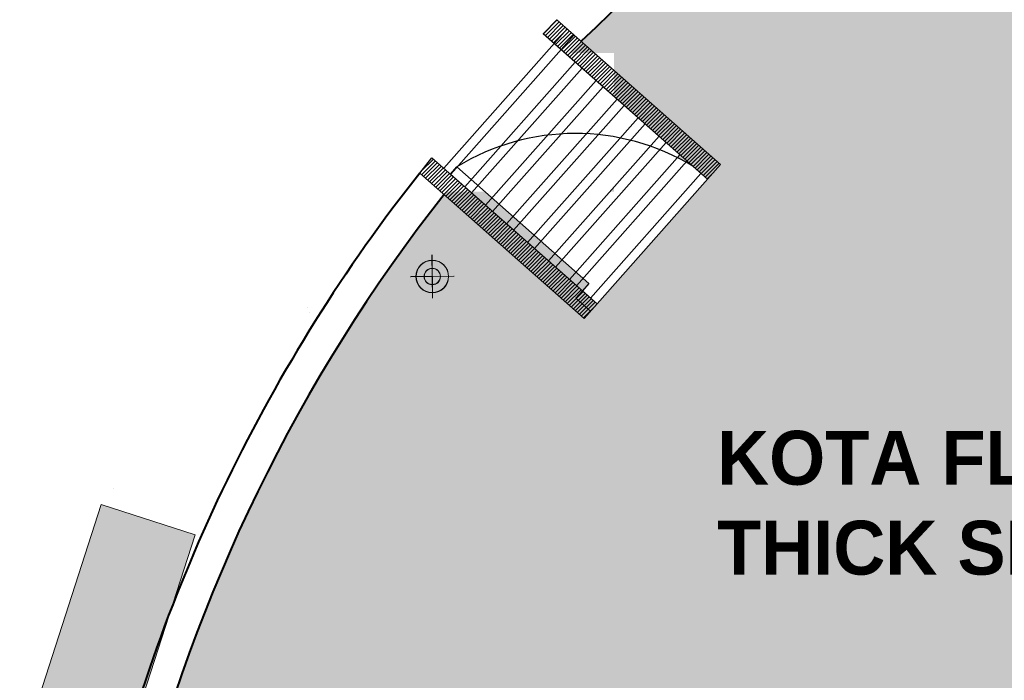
# Model space of a CAD drawing. Header units: millimetres. Extents: x 31882 to 271790, y -35693 to 24917.
# Tile 507 of 524: x 220678 to 225241, y 15765 to 18828. Entities that reach past the tile are written whole.
import ezdxf

# ---------------------------------------------------------------- set-up
doc = ezdxf.new("R2010")
doc.units = ezdxf.units.MM
doc.header["$MEASUREMENT"] = 0
for name, color, linetype, lineweight in [('A - TEXT', 7, 'Continuous', 13), ('A-WALL', 7, 'Continuous', 30), ('Furniture', 14, 'Continuous', 9), ('KIT TEXT.', 30, 'Continuous', 9), ('WALL', 7, 'Continuous', 40)]:
    doc.layers.add(name, color=color, linetype=linetype, lineweight=lineweight)
doc.layers.add('DIMENSIONS', color=7, linetype='Continuous', lineweight=25, true_color=0xcc0000)
doc.layers.add('DOOR', color=8, linetype='Continuous')
doc.layers.add('PLUMBING-DW-WW-PIPE', color=7, linetype='Continuous', true_color=0x007f7f)
doc.styles.add('CKD_Dimension Text', font='BOOKOS.TTF', dxfattribs={"height": 50})

# ---------------------------------------------------------------- blocks, each defined once
blk = doc.blocks.new('DR-FDP-WW')
at = {"layer": 'PLUMBING-DW-WW-PIPE', "lineweight": 0}
h = blk.add_hatch(color=256, dxfattribs=at)
h.dxf.hatch_style = 1
h.paths.add_polyline_path([(0, 0), (37.5, 0, 0.4142135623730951), (0, 37.5)])
h.paths.add_polyline_path([(0, 0), (-37.5, 0, 0.4142135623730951), (0, -37.5)])
for p, q in [((0, 100), (0, -100)), ((-100, 0), (100, 0))]:
    blk.add_line(p, q, dxfattribs=at)
for radius in [75, 37.5]:
    blk.add_circle((0, 0), radius, dxfattribs=at)

msp = doc.modelspace()

# ---------------------------------------------------------------- hatches: boundary and pattern name
at = {"ltscale": 0.25}
h = msp.add_hatch(dxfattribs=at)
h.set_pattern_fill('ANGLE', color=134, scale=300)
h.set_pattern_definition([(0, (0, 0), (0, 82.5), [60, -22.5]), (90, (0, 0), (-82.5, 5.051668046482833e-15), [60, -22.5])])
h.paths.add_polyline_path([(224253.2386210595, 19125.9212805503), (224253.2386210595, 19068.10202993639), (225158.2355871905, 19068.10202993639), (225158.2355871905, 19125.9212805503)])
edge = h.paths.add_edge_path()
edge.add_line((223529.643215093, 18962.854685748), (225019.9721618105, 18962.854685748))
edge.add_line((225019.9721618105, 18962.854685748), (225019.9721618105, 19063.40990420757))
edge.add_line((225019.9721618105, 19063.40990420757), (223643.4638734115, 19063.40990420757))
edge.add_arc((228634.8706753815, 13298.83135596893), 7625.254599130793, 130.8884833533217, 132.0296951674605)
edge = h.paths.add_edge_path()
edge.add_line((223285.427013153, 17570.47744294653), (223322.8236113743, 17537.34515561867))
edge.add_line((223322.8236113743, 17537.34515561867), (223834.940388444, 18115.37422934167))
edge.add_line((223834.940388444, 18115.37422934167), (223770.1669893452, 18172.76158735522))
edge.add_line((223770.1669893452, 18172.76158735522), (223765.2812372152, 18167.24701156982))
edge.add_line((223765.2812372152, 18167.24701156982), (223288.1734440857, 17628.73277404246))
edge.add_line((223288.1734440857, 17628.73277404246), (223315.5502595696, 17604.47771984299))
edge.add_line((223315.5502595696, 17604.47771984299), (223285.4256643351, 17570.47592052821))
edge = h.paths.add_edge_path()
edge.add_line((223643.3085860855, 18225.3220239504), (223191.0133025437, 17714.81380492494))
edge.add_line((223191.0133025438, 17714.81380492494), (223255.7867162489, 17657.4264633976))
edge.add_line((223255.7867162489, 17657.4264633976), (223725.9453046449, 18188.09709463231))
edge.add_arc((223252.3272715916, 17247.03476260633), 1053.523779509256, 63.28479316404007, 68.21543517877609)
edge = h.paths.add_edge_path()
edge.add_line((223725.9453046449, 18188.09709463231), (223255.7867162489, 17657.4264633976))
edge.add_line((223255.7867162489, 17657.4264633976), (223288.1734440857, 17628.73277404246))
edge.add_line((223288.1734440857, 17628.73277404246), (223765.2812372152, 18167.24701156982))
edge.add_arc((223252.3272715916, 17247.03476260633), 1053.523779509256, 60.86339065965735, 63.2847931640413)
edge = h.paths.add_edge_path()
edge.add_line((223322.8222625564, 17537.34363320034), (223353.4292629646, 17510.22673005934))
edge.add_line((223353.5618571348, 17510.1092555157), (223865.5613417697, 18088.24495553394))
edge.add_line((223865.5465457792, 18088.25805923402), (223834.940388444, 18115.37422934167))
edge.add_line((223834.940388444, 18115.37422934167), (223322.8236113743, 17537.34515561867))
edge = h.paths.add_edge_path()
edge.add_line((223431.755661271, 18182.28727984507), (223508.5215802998, 18268.93340248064))
edge.add_arc((223252.3272715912, 17247.03476260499), 1053.52377951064, 70.73652000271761, 75.92578707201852, ccw=False)
edge.add_line((223599.8982012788, 18241.57324996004), (223431.755661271, 18051.78982358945))
edge.add_line((223431.755661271, 18051.78982358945), (223431.755661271, 18182.28727984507))
h.paths.add_polyline_path([(223093.8531610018, 17800.89483580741), (223158.6265747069, 17743.50749428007), (223412.6794759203, 18030.25842637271), (223297.0625636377, 18030.25842637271)])
edge = h.paths.add_edge_path()
edge.add_arc((223252.3272715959, 17247.0347626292), 1053.523779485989, 78.61161106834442, 80.1940043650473, ccw=False)
edge.add_line((223460.3546896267, 18279.8159336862), (223431.755661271, 18247.53605024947))
edge.add_line((223431.755661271, 18247.53605024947), (223431.755661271, 18285.16664583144))
h.paths.add_polyline_path([(222996.6930194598, 17886.97586668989), (223061.4664331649, 17829.58852516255), (223239.2540700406, 18030.25842637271), (223123.637157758, 18030.25842637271)])
h.paths.add_polyline_path([(222899.5328779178, 17973.05689757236), (222964.3062916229, 17915.66955604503), (223065.8286641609, 18030.25842637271), (222950.2117518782, 18030.25842637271)])
h.paths.add_polyline_path([(222964.3062916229, 17915.66955604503), (222996.6930194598, 17886.97586668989), (223123.637157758, 18030.25842637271), (223065.8286641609, 18030.25842637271)])
edge = h.paths.add_edge_path()
edge.add_line((223431.755661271, 18247.53605024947), (223460.3546896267, 18279.8159336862))
edge.add_arc((223252.3272715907, 17247.0347626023), 1053.523779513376, 75.92578707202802, 78.61161106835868, ccw=False)
edge.add_line((223508.5215802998, 18268.93340248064), (223431.755661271, 18182.28727984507))
edge.add_line((223431.755661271, 18182.28727984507), (223431.755661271, 18247.53605024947))
h.paths.add_polyline_path([(223061.4664331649, 17829.58852516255), (223093.8531610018, 17800.89483580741), (223297.0625636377, 18030.25842637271), (223239.2540700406, 18030.25842637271)])
edge = h.paths.add_edge_path()
edge.add_line((223599.8982012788, 18241.57324996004), (223158.6265747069, 17743.50749428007))
edge.add_line((223158.6265747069, 17743.50749428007), (223191.0133025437, 17714.81380492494))
edge.add_line((223191.0133025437, 17714.81380492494), (223643.3085860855, 18225.3220239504))
edge.add_arc((223252.3272715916, 17247.03476260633), 1053.523779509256, 68.21543517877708, 70.7365200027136)
h.paths.add_polyline_path([(222867.1461500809, 18001.7505869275), (222899.5328779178, 17973.05689757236), (222950.2117518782, 18030.25842637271), (222892.4032582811, 18030.25842637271)])
h.paths.add_polyline_path([(222867.1461500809, 18001.7505869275), (222892.4032582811, 18030.25842637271), (222834.969192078, 18030.25842637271)])
h.paths.add_polyline_path([(223446.299909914, 18459.69845178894), (223431.755661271, 18472.58423539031), (223431.755661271, 18443.28227690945)])
h.paths.add_polyline_path([(223478.6866304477, 18431.00475419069), (223446.299909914, 18459.69845178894), (223431.755661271, 18443.28227690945), (223431.755661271, 18378.03350650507)])
edge = h.paths.add_edge_path()
edge.add_line((223460.3546896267, 18279.8159336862), (223543.4600295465, 18373.61739617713))
edge.add_line((223543.4600295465, 18373.61739617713), (223478.6866304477, 18431.00475419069))
edge.add_line((223478.6866304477, 18431.00475419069), (223431.755661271, 18378.03350650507))
edge.add_line((223431.755661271, 18378.03350650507), (223431.755661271, 18285.16664583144))
edge.add_arc((223252.3272715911, 17247.03476260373), 1053.523779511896, 78.6116110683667, 80.19400436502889, ccw=False)
edge = h.paths.add_edge_path()
edge.add_line((223543.4600295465, 18373.61739617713), (223460.3546896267, 18279.8159336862))
edge.add_arc((223252.3272715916, 17247.03476260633), 1053.523779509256, 75.92578707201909, 78.61161106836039, ccw=False)
edge.add_line((223508.5215802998, 18268.93340248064), (223575.8467500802, 18344.92369857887))
edge.add_line((223575.8467500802, 18344.92369857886), (223543.4600295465, 18373.61739617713))
edge = h.paths.add_edge_path()
edge.add_line((223575.8467500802, 18344.92369857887), (223508.5215802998, 18268.93340248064))
edge.add_arc((223252.3272715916, 17247.03476260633), 1053.523779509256, 70.73652000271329, 75.9257870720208, ccw=False)
edge.add_line((223599.8982012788, 18241.57324996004), (223640.620149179, 18287.5363405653))
edge.add_line((223640.620149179, 18287.5363405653), (223575.8467500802, 18344.92369857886))
edge = h.paths.add_edge_path()
edge.add_line((223673.0068697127, 18258.84264296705), (223643.3085860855, 18225.3220239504))
edge.add_arc((223252.3272715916, 17247.03476260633), 1053.523779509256, 63.28479316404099, 68.21543517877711, ccw=False)
edge.add_line((223725.9453046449, 18188.09709463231), (223737.7802688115, 18201.45528495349))
edge.add_line((223737.7802688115, 18201.45528495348), (223673.0068697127, 18258.84264296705))
edge = h.paths.add_edge_path()
edge.add_line((223640.620149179, 18287.5363405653), (223599.8982012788, 18241.57324996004))
edge.add_arc((223252.3272715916, 17247.03476260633), 1053.523779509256, 68.21543517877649, 70.73652000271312, ccw=False)
edge.add_line((223643.3085860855, 18225.3220239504), (223673.0068697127, 18258.84264296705))
edge.add_line((223673.0068697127, 18258.84264296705), (223640.620149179, 18287.5363405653))
h.paths.add_polyline_path([(222772.2494899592, 18025.13765155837), (222776.7863459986, 18030.25842637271), (222766.4696427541, 18030.25842637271)])
edge = h.paths.add_edge_path()
edge.add_arc((228634.9606700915, 13298.39969296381), 7625.687040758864, 90.5067826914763, 135.1774012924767, ccw=False)
edge.add_line((228567.512145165, 20923.78843978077), (228567.512145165, 19063.40990420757))
edge.add_line((228567.512145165, 19063.40990420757), (225928.908212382, 19063.40990420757))
edge.add_line((225928.908212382, 19063.40990420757), (225928.908212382, 18962.854685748))
edge.add_line((225928.908212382, 18962.854685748), (228567.512145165, 18962.854685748))
edge.add_line((228567.512145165, 18962.854685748), (228567.512145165, 15002.31229928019))
edge.add_line((228567.512145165, 15002.31229928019), (228567.512145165, 14196.35822579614))
edge.add_line((228567.512145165, 14196.35822579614), (221273.4225155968, 14196.35822579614))
edge.add_line((221273.4225155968, 14196.35822579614), (221273.137275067, 15111.31606934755))
edge.add_line((221273.137275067, 15111.31606934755), (221227.9083889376, 15111.31980919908))
edge.add_arc((228634.9606700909, 13298.39969296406), 7625.687040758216, 141.6461946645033, 166.2468912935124, ccw=False)
edge.add_line((222654.9426290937, 18030.25842637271), (223431.755661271, 18030.25842637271))
edge.add_line((223431.755661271, 18030.25842637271), (223431.755661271, 18673.85344093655))
edge.add_line((223431.755661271, 18673.85344093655), (223226.1160756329, 18673.85344093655))
h = msp.add_hatch(dxfattribs=at)
h.set_pattern_fill('ANSI31', color=255, scale=100)
h.set_pattern_definition([(45, (92636.77405104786, 0), (-8.838834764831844, 8.838834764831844), [])])
h.paths.add_polyline_path([(223103.7902901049, 18763.15206775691), (223167.3721417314, 18828.20268044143), (223925.9344519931, 18156.41660685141), (223865.5465457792, 18088.25805923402)])
h = msp.add_hatch(dxfattribs=at)
h.set_pattern_fill('ANSI31', color=255, scale=100)
h.set_pattern_definition([(45, (92636.77405104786, 0), (-8.838834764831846, 8.838834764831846), [])])
h.paths.add_polyline_path([(222531.4239932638, 18117.1193549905), (222588.2107944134, 18188.18815910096), (223353.4292629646, 17510.22673005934), (223293.1814213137, 17442.22465384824)])
at = {"layer": 'Furniture', "ltscale": 0.25}
h = msp.add_hatch(color=255, dxfattribs=at)
h.dxf.hatch_style = 1
h.paths.add_polyline_path([(221490.3821389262, 16440.30986449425), (221112.6369635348, 15270.4129920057), (220677.5548187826, 15410.89561482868), (221055.2999941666, 16580.79248731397)])
at = {"layer": 'PLUMBING-DW-WW-PIPE', "lineweight": 0}
h = msp.add_hatch(color=256, dxfattribs=at)
h.dxf.hatch_style = 1
h.paths.add_polyline_path([(222589.5627445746, 17638.24730430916), (222589.0809989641, 17675.74420979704, 0.4142135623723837), (222552.0658390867, 17637.7655586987)])
h.paths.add_polyline_path([(222589.5627445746, 17638.24730430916), (222590.044490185, 17600.75039882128, 0.4142135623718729), (222627.0596500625, 17638.72904991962)])

# ---------------------------------------------------------------- linework, layer by layer
at = {"ltscale": 0.25}
msp.add_lwpolyline([(223103.7902901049, 18763.15206775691), (223167.3721417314, 18828.20268044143), (223925.9344519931, 18156.41660685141), (223865.5465457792, 18088.25805923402), (223103.7902901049, 18763.15206775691)], dxfattribs=at)
at = {"color": 255, "ltscale": 0.25}
msp.add_lwpolyline([(222531.4239932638, 18117.1193549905), (222588.2107944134, 18188.18815910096), (223353.4292629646, 17510.22673005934), (223293.1814213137, 17442.22465384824), (222531.4239932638, 18117.1193549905)], dxfattribs=at)
at = {"layer": 'A - TEXT', "ltscale": 0.25}
msp.add_line((221114.0961614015, 16653.81353372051), (221114.0961614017, 16653.81353372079), dxfattribs=at)
at = {"layer": 'A-WALL', "ltscale": 0.25}
for p, q in [((223167.3721417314, 18828.20268044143), (223925.7965724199, 18156.26091703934)), ((223865.5473819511, 18088.2573184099), (223185.5113956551, 18690.74922309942)), ((223293.1814213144, 17442.22465384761), (222531.4239932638, 18117.1193549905)), ((222673.3946254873, 18112.72015716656), (223353.4306117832, 17510.22825247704)), ((223353.4306117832, 17510.22825247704), (223293.1814213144, 17442.22465384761))]:
    msp.add_line(p, q, dxfattribs=at)
at = {"layer": 'A-WALL', "color": 251, "linetype": 'Continuous', "ltscale": 0.25}
for p, q in [((223215.0687414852, 18785.94521725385), (222642.7014320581, 18139.91103030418)), ((223247.455462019, 18757.25151965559), (222675.0881525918, 18111.21733270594)), ((223251.9796706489, 18631.86056301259), (222739.8615516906, 18053.8299746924)), ((223284.3663911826, 18603.16686541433), (222772.2482722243, 18025.13627709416)), ((223349.1397902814, 18545.77950740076), (222837.0216713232, 17967.74891908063)), ((223381.5265108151, 18517.08580980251), (222869.4083918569, 17939.05522148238)), ((223446.299909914, 18459.69845178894), (222934.1817909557, 17881.66786346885)), ((223478.6866304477, 18431.00475419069), (222966.5685114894, 17852.9741658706)), ((223543.4600295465, 18373.61739617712), (223031.3419105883, 17795.58680785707)), ((223575.8467500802, 18344.92369857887), (223063.728631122, 17766.89311025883)), ((223640.620149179, 18287.5363405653), (223128.5020302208, 17709.5057522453)), ((223673.0068697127, 18258.84264296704), (223160.8887507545, 17680.81205464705)), ((223737.7802688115, 18201.45528495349), (223225.6621498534, 17623.42469663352)), ((223770.1669893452, 18172.76158735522), (223258.0488703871, 17594.73099903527)), ((223834.940388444, 18115.37422934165), (223322.8222694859, 17537.34364102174))]:
    msp.add_line(p, q, dxfattribs=at)
at = {"layer": 'A-WALL', "color": 251, "ltscale": 0.25}
for p, q in [((223865.5473819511, 18088.2573184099), (223103.0252488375, 18763.82987219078)), ((222588.2107944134, 18188.18815910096), (223353.5618571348, 17510.1092555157)), ((223353.5618571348, 17510.1092555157), (223925.7965724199, 18156.26091703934))]:
    msp.add_line(p, q, dxfattribs=at)
at = {"layer": 'DIMENSIONS'}
for p, q in [((222009.9179634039, 17492.96809704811, 5.305678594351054e-05), (222009.9179634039, 17492.96809704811, 5.305678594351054e-05)), ((222021.9845896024, 17468.93166886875, 5.305678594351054e-05), (222021.9845896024, 17468.93166886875, 5.305678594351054e-05))]:
    msp.add_line(p, q, dxfattribs=at)
at = {"layer": 'DOOR', "color": 1}
for points in [[(222673.6584650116, 18112.48368566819), (222703.783060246, 18146.48548498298), (223315.5502595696, 17604.47771984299), (223285.4256643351, 17570.47592052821)], [(223285.4256643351, 17570.47592052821), (223255.3010691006, 17536.47412121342), (223323.3046677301, 17476.22493074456), (223353.4292629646, 17510.22673005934)]]:
    msp.add_lwpolyline(points, close=True, dxfattribs=at)
msp.add_arc((223252.3272715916, 17247.03476260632), 1053.523779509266, 58.83415342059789, 121.3775857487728, dxfattribs=at)
at = {"layer": 'Furniture', "color": 14, "ltscale": 0.25}
msp.add_lwpolyline([(221490.3821389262, 16440.30986449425), (221112.6369635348, 15270.4129920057), (220677.5548187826, 15410.89561482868), (221055.2999941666, 16580.79248731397)], close=True, dxfattribs=at)
at = {"layer": 'PLUMBING-DW-WW-PIPE', "lineweight": 0}
for p, q in [((222590.8473995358, 17538.25555634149), (222588.2780896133, 17738.23905227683)), ((222489.5709966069, 17636.96264934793), (222689.5544925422, 17639.53195927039))]:
    msp.add_line(p, q, dxfattribs=at)
for radius in [75, 37.5]:
    msp.add_circle((222589.5627445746, 17638.24730430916), radius, dxfattribs=at)
at = {"layer": 'WALL', "color": 2}
for centre, radius, start, end in [((228634.8706753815, 13298.83135596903), 7625.254599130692, 90.5061351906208, 134.6027060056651), ((228635.4381383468, 13297.99113260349), 7777.080783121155, 141.708853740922, 166.5166283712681), ((228635.4381383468, 13297.99113260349), 7626.247955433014, 141.7732765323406, 166.2447626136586)]:
    msp.add_arc(centre, radius, start, end, dxfattribs=at)

# ---------------------------------------------------------------- block references
at = {"layer": 'PLUMBING-DW-WW-PIPE'}
for p, xscale, yscale, zscale, rotation in [((222589.5769788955, 17637.13936928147), 1.005590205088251, 1.005590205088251, 1.005590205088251, 90.73824352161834), ((222590.103381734, 17636.99229424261), 1.005552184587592, 1.005552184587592, 1.005552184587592, 90.73607332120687)]:
    msp.add_blockref('DR-FDP-WW', p, dxfattribs=dict(at, xscale=xscale, yscale=yscale, zscale=zscale, rotation=rotation))

# ---------------------------------------------------------------- texts
at = {"layer": 'KIT TEXT.', "ltscale": 4, "insert": (223909.4437182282, 16921.95192526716), "char_height": 250, "width": 4171.060299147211, "attachment_point": 1, "style": 'CKD_Dimension Text'}
msp.add_mtext('{\\fCentury Gothic|b1|i0|c0|p34;KOTA FLOORING 30 MM THICK SEMI POLISHED}', dxfattribs=at)

doc.saveas('drawing.dxf')
